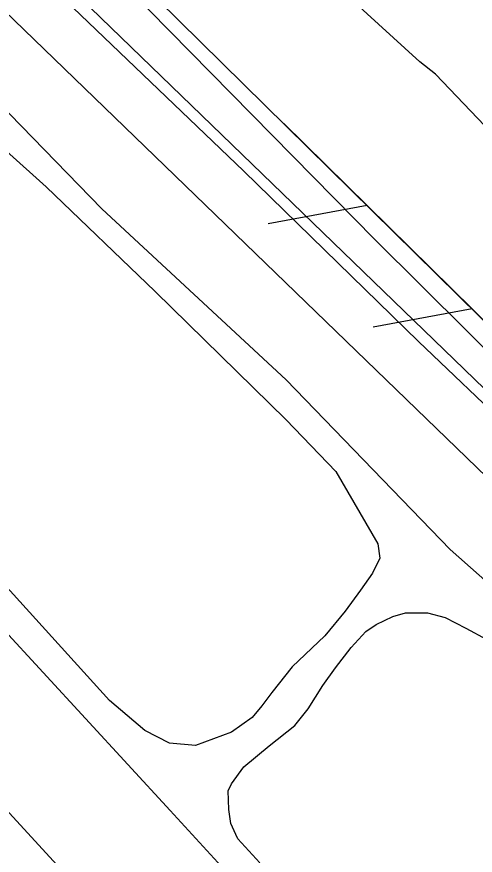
# Model space of a CAD drawing. Extents: x 3684037 to 3722149, y 433263 to 459021.
# Drawn here: x 3698415.7 to 3698638.1, y 454439.4 to 454846 of the extents above; entities that cross this region are included whole.
import ezdxf

# ---------------------------------------------------------------- set-up
doc = ezdxf.new("R2010")
doc.units = 0
for name, color, linetype in [('V-FLOD-BASE', 7, 'Continuous'), ('V-GRID-MAJR', 7, 'Continuous'), ('V-LEVE-TOET', 7, 'Continuous'), ('V-RAIL-TRAK', 7, 'Continuous'), ('V-RIVR-EDGE', 7, 'Continuous'), ('V-ROAD-CNTR', 7, 'Continuous'), ('V-RRAP-FSHR', 7, 'Continuous'), ('V-SITE-VEGE', 7, 'Continuous'), ('V-SURV-LINE', 7, 'Continuous'), ('V-UTIL-IDEN', 7, 'Continuous')]:
    doc.layers.add(name, color=color, linetype=linetype)

msp = doc.modelspace()

# ---------------------------------------------------------------- linework, layer by layer
at = {"layer": 'V-FLOD-BASE'}
msp.add_lwpolyline([(3699813.191, 453530.586), (3699797.696, 453544.476), (3699699.537, 453640.15), (3699575.66, 453759.675), (3699475.664, 453855.874), (3699365.697, 453961.77), (3699254.1550000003, 454067.402), (3699107.4420000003, 454209.207), (3698993.799, 454319.03500000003), (3698854.436, 454453.76300000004), (3698746.828, 454558.612), (3698610.616, 454688.621), (3698525.843, 454771.191), (3698405.115, 454886.784), (3698307.741, 454984.293), (3698202.498, 455083.898), (3698068.907, 455216.006)], dxfattribs=at)
at = {"layer": 'V-GRID-MAJR'}
msp.add_spline([(3698844.6580000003, 438800.61600000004), (3698775.0530000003, 444857.971), (3698705.414, 450918.412), (3698635.774, 456978.859), (3698635.739, 456981.935)], degree=3, dxfattribs=at)
at = {"layer": 'V-LEVE-TOET'}
for points in [[(3697153.7260000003, 456136.93200000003), (3697270.257, 456020.811), (3697387.048, 455908.36100000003), (3697556.33, 455748.73600000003), (3697699.3680000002, 455608.499), (3697867.866, 455442.052), (3697972.06, 455342.71), (3698161.289, 455161.06200000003), (3698333.194, 454999.338), (3698450.251, 454879.54600000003), (3698589.3570000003, 454737.99700000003), (3698747.094, 454581.509), (3698917.429, 454417.423), (3699101.147, 454240.23), (3699306.647, 454041.808), (3699494.039, 453863.568), (3699694.026, 453672.748), (3699815.278, 453558.992)], [(3699774.044, 453485.145), (3699772.309, 453487.09500000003), (3699767.322, 453491.55100000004), (3699761.022, 453498.629), (3699756.562, 453502.561), (3699748.4250000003, 453508.851), (3699721.92, 453531.91500000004), (3699607.752, 453640.43), (3699498.311, 453742.13), (3699371.804, 453870.31), (3699265.5130000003, 453971.488), (3699115.909, 454124.832), (3699020.904, 454211.067), (3698921.1720000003, 454302.805), (3698834.3000000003, 454386.945), (3698713.304, 454510.407), (3698625.912, 454587.727), (3698546.384, 454670.036), (3698456.8910000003, 454752.863), (3698339.8310000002, 454873.443), (3698206.508, 454995.586), (3698116.747, 455087.592)]]:
    msp.add_lwpolyline(points, dxfattribs=at)
at = {"layer": 'V-RAIL-TRAK'}
msp.add_lwpolyline([(3698031.142, 454959.789), (3698197.7430000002, 454778.934), (3698408.06, 454550.283), (3698490.042, 454461.07), (3698552.412, 454393.2), (3698738.1550000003, 454189.868), (3698937.608, 453973.62), (3699097.223, 453799.482), (3699226.052, 453660.485), (3699363.936, 453508.826), (3699532.861, 453327.713), (3699584.864, 453270.75), (3699695.839, 453149.185), (3699885.9790000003, 452943.01300000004), (3700041.197, 452773.526), (3700202.362, 452599.13300000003), (3700401.2970000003, 452383.659), (3700605.665, 452160.951)], dxfattribs=at)
at = {"layer": 'V-RIVR-EDGE'}
msp.add_spline([(3696491.0066779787, 456956.9782063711), (3696499.4553224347, 456945.34199248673), (3696522.4302687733, 456915.3618167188), (3696551.057358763, 456881.7283366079), (3696592.6032057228, 456839.5711462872), (3696607.93216852, 456824.5715595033), (3696661.559041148, 456762.16600619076), (3696696.2616399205, 456732.5612011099), (3696736.594384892, 456690.40701044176), (3696782.990640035, 456647.42908685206), (3696798.7219703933, 456631.6197655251), (3696862.8763919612, 456574.8493578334), (3696899.5948280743, 456542.81334935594), (3696931.075486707, 456518.47331862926), (3696942.360776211, 456503.48373068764), (3696952.4489618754, 456494.96701966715), (3696962.1357798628, 456487.66441051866), (3696987.164559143, 456470.6189898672), (3697014.6145429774, 456451.545733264), (3697061.0397947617, 456420.29446222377), (3697092.51945351, 456395.55006416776), (3697134.0832983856, 456360.6714857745), (3697166.7750592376, 456335.519720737), (3697185.733329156, 456316.4674617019), (3697201.4586602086, 456298.23193639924), (3697211.533847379, 456284.4584500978), (3697233.704058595, 456256.0977434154), (3697255.8822688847, 456230.97197536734), (3697279.2685817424, 456203.8213710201), (3697316.3743871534, 456164.9101180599), (3697353.4751931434, 456123.97702845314), (3697376.86850519, 456099.65699541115), (3697406.3293269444, 456076.1306987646), (3697430.1420045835, 456057.8751757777), (3697450.3283747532, 456044.8854270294), (3697520.1299405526, 455982.43987834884), (3697544.344985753, 455963.3746208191), (3697581.899153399, 455942.25453046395), (3697614.612911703, 455925.99884667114), (3697632.779444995, 455913.8228320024), (3697662.244266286, 455891.9140046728), (3697710.2559909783, 455848.12334688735), (3697757.449982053, 455800.69538290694), (3697792.142581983, 455767.04690453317), (3697833.29506034, 455729.3387547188), (3697868.395027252, 455696.90237844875), (3697895.83401236, 455673.381081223), (3697933.746552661, 455633.6590938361), (3697972.883193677, 455598.38214741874), (3698039.4588198, 455539.58390377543), (3698090.2921168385, 455492.14694083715), (3698135.875637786, 455447.553547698), (3698177.0201170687, 455406.6104592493), (3698217.7442308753, 455359.1984934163), (3698254.447668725, 455321.09697499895), (3698281.4702878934, 455292.72426970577), (3698316.178885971, 455265.5456686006), (3698357.3633606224, 455240.777273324), (3698381.983773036, 455222.11538323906), (3698407.7962898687, 455194.9587795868), (3698430.7672366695, 455163.3611345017), (3698450.9326092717, 455141.8796718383), (3698487.6610442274, 455113.8873366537), (3698517.5282330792, 455091.1687747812), (3698534.0722976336, 455076.97492300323), (3698556.2445086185, 455049.42295097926), (3698582.455393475, 455019.83914346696), (3698614.723789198, 454987.00539905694), (3698657.084370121, 454947.27241294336), (3698691.372602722, 454913.62493445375), (3698717.995853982, 454887.2750656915), (3698807.162056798, 454806.5849927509), (3698837.4136152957, 454775.7780844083), (3698881.4006644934, 454739.68040472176), (3698910.451119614, 454713.7289039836), (3698949.181393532, 454677.64422279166), (3698989.1137707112, 454637.1085013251), (3699039.143332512, 454591.69537480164), (3699066.5693191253, 454562.917302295), (3699088.766527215, 454545.4745135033), (3699187.2341784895, 454465.1658105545), (3699228.3926561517, 454429.8838647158), (3699268.3360320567, 454393.79618387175), (3699300.603427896, 454360.55807213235), (3699328.8351495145, 454330.56489786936), (3699382.5040172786, 454285.142772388), (3699427.287802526, 454244.19068498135), (3699474.48879279, 454199.59329230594), (3699500.2963102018, 454170.41485200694), (3699532.5687054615, 454139.1985769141), (3699563.239629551, 454114.45617862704), (3699588.663777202, 454093.7704521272), (3699608.428782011, 454073.9074586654), (3699636.654504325, 454041.4880804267), (3699659.2350821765, 454015.55257783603), (3699675.77214754, 453998.528154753), (3699726.9888143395, 453942.59847801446), (3699768.9330293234, 453898.0140838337), (3699807.6453053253, 453854.6507907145), (3699829.4391459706, 453837.6133691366), (3699865.7672131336, 453811.2395031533), (3699885.1338499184, 453793.8037135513), (3699924.6848571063, 453762.56944054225), (3699939.62745049, 453754.8494655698), (3699950.948735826, 453754.4171014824), (3699975.596145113, 453746.67312928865), (3700001.8420259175, 453731.24217830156), (3700023.635866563, 453714.20475672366), (3700032.9033189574, 453700.8376375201), (3700036.1082610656, 453688.6986185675), (3700042.150773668, 453679.3831717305), (3700052.6343277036, 453667.2261548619), (3700065.938454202, 453651.0184655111), (3700072.3773350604, 453638.4670801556), (3700079.629949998, 453627.93553167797), (3700095.3492817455, 453607.27380239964), (3700141.3091732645, 453551.3571241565), (3700161.453548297, 453521.3839475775), (3700185.6415966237, 453491.4007721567), (3700219.917830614, 453452.90088571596), (3700237.248632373, 453429.80895292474), (3700255.39016856, 453407.52375502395), (3700340.916065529, 453326.4383137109), (3700393.3708314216, 453280.6148205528), (3700435.7384115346, 453243.7124057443), (3700480.938562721, 453207.6117264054), (3700509.197281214, 453188.53647003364), (3700535.03679492, 453172.29778427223), (3700559.2598391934, 453156.4674653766), (3700600.4423140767, 453130.8903354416), (3700613.7624387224, 453121.1525233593), (3700623.455256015, 453116.2761181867), (3700639.1865863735, 453100.46679686), (3700647.6543030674, 453090.74098338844), (3700674.707918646, 453074.9036653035), (3700691.2519831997, 453060.70981352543), (3700727.5790504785, 453033.93158021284), (3700758.2489746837, 453008.7848145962), (3700801.439287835, 452977.5415426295), (3700837.365987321, 452952.38177851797), (3700871.669218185, 452924.799809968), (3700903.9536120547, 452898.43594282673), (3700927.768289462, 452880.9891544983), (3700958.443213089, 452857.86422552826), (3701015.3360207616, 452807.98606035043), (3701048.4261496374, 452780.40709145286), (3701075.4757656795, 452762.9523040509), (3701104.946586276, 452743.4696806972), (3701127.1557929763, 452730.87929985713), (3701156.6316129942, 452713.41851315), (3701182.871494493, 452695.56135818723), (3701204.6743340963, 452682.16324257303), (3701235.3672556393, 452666.31692552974), (3701255.5556255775, 452654.1359114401), (3701285.8311812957, 452633.033819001), (3701312.859799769, 452607.08731768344), (3701321.333515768, 452599.7877081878), (3701332.231435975, 452591.673364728), (3701350.392969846, 452577.47551341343), (3701370.5693411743, 452560.4420913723), (3701389.1312428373, 452544.6257708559), (3701408.9142455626, 452532.0413893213), (3701434.3563911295, 452518.634274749), (3701456.1762287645, 452512.1104037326), (3701467.0801482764, 452506.42226424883), (3701486.0474171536, 452491.0093111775), (3701499.7739088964, 452482.0792338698), (3701518.7451773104, 452468.2837501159), (3701537.71544584, 452454.0838990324), (3701554.2585105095, 452439.48567992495), (3701575.2446163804, 452422.8546254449), (3701592.1970478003, 452410.2772430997), (3701622.4676040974, 452387.15331401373), (3701647.0880165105, 452368.4914239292), (3701696.317842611, 452326.71960313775), (3701727.7935018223, 452300.357735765), (3701754.024384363, 452278.86127483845), (3701780.661634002, 452258.17254868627), (3701815.378231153, 452234.2288862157), (3701863.8053219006, 452194.88526916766), (3701890.44757096, 452176.218379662), (3701916.696451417, 452162.0005306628), (3701938.8906598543, 452143.34463988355), (3701962.310968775, 452129.94252473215), (3701986.9333809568, 452112.0893693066), (3702011.9511615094, 452090.59590803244), (3702032.9382672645, 452074.3692208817), (3702051.095801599, 452058.5539002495), (3702109.1967118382, 452006.6508987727), (3702158.0431681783, 451973.371791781), (3702192.7467668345, 451944.17135402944), (3702212.10640443, 451923.9049931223), (3702228.247101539, 451910.1165085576), (3702239.5593879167, 451906.04483850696), (3702258.9380233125, 451893.4614568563), (3702276.687190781, 451876.0296667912), (3702294.847724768, 451861.42744814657), (3702325.5246481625, 451839.1112538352), (3702353.7743676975, 451816.39669149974), (3702388.483965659, 451789.6224577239), (3702409.064704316, 451772.5880357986), (3702442.5552009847, 451743.3905976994), (3702493.39949675, 451700.4016753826), (3702516.7968083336, 451677.69911165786), (3702543.8364255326, 451656.2006509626), (3702589.0475754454, 451624.5480122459), (3702615.684825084, 451603.85928609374), (3702648.3745861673, 451577.8987863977), (3702681.062347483, 451551.12955204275), (3702714.149476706, 451522.33748115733), (3702744.8174011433, 451496.3819808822), (3702761.7588338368, 451479.35655791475), (3702791.6060250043, 451448.55064945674), (3702806.5166220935, 451427.89091994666), (3702821.8335862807, 451408.0389252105), (3702843.21206087, 451386.5544628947), (3702872.263515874, 451361.0073294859), (3702910.596421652, 451327.7542194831), (3702933.1799991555, 451303.03181888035), (3702957.778414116, 451275.47384755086), (3702989.2290762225, 451239.0027969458), (3703050.153558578, 451184.26222497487), (3703086.0452621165, 451144.94960433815), (3703114.6773515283, 451113.3379608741), (3703144.518543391, 451080.1058484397), (3703160.6482417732, 451061.86932325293), (3703177.999041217, 451046.86473704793), (3703202.5984560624, 451019.7111330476), (3703240.509996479, 450979.5847783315), (3703264.7150428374, 450956.4758475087), (3703289.7208247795, 450930.1299782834), (3703316.7444438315, 450902.16164031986), (3703339.7353883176, 450878.65134182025), (3703374.4159896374, 450840.15045549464), (3703418.3640433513, 450788.2824499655), (3703459.0831577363, 450738.84864748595), (3703496.187963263, 450699.53302719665), (3703592.575784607, 450595.7760185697), (3703613.158523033, 450579.5503313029), (3703630.899691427, 450558.88360260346), (3703650.2393313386, 450530.52989511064), (3703671.586809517, 450496.5100455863), (3703693.352653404, 450468.15033878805), (3703725.2106824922, 450432.8913902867), (3703758.289812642, 450400.86438076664), (3703788.550370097, 450373.69677838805), (3703807.1002731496, 450353.02804992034), (3703820.4073993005, 450338.03346255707), (3703842.9809779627, 450309.2673886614), (3703868.3731293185, 450275.64190762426), (3703879.2420528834, 450255.8009116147), (3703887.6787731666, 450233.5397109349), (3703893.7202858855, 450223.8198967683), (3703916.28986501, 450193.4363535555), (3703936.039871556, 450167.5078501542), (3703950.9524684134, 450147.6568553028), (3704020.6940411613, 450060.94926686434), (3704036.820739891, 450041.49963968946), (3704044.070355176, 450029.75498922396), (3704061.808523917, 450007.87515853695), (3704081.1651618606, 449986.39569564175), (3704102.92200679, 449954.39668287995), (3704113.3945620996, 449937.79162538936), (3704138.3803463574, 449903.35840957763), (3704157.732984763, 449880.2614773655), (3704175.4551553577, 449851.91176940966), (3704189.1496508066, 449830.04193756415), (3704204.878981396, 449813.42388157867), (3704221.8114151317, 449792.75915264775), (3704273.774823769, 449711.7567017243), (3704281.4058090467, 449690.7106028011), (3704297.1151419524, 449666.00520022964), (3704324.09976552, 449622.26653642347), (3704340.627831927, 449601.60280737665), (3704382.924420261, 449535.9903121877), (3704402.6664277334, 449506.826870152), (3704415.9505565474, 449482.5318342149), (3704431.6638889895, 449459.4439009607), (3704449.4010578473, 449437.1597029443), (3704471.9796359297, 449410.4154656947), (3704491.3402734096, 449390.5534721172), (3704521.1754659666, 449354.89515570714), (3704545.7648819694, 449323.6978784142), (3704553.8142329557, 449308.3119222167), (3704563.0746861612, 449292.1142317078), (3704576.7711813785, 449271.05313452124), (3704594.8967194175, 449242.2980593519), (3704618.6604027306, 449204.22853722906), (3704654.934476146, 449156.0188354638), (3704685.1530384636, 449111.86780525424), (3704709.720457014, 449071.77444671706), (3704733.889507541, 449034.1082920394), (3704765.7155403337, 448985.9095890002), (3704789.8765917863, 448945.00849568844), (3704815.2567445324, 448906.53060670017), (3704829.3476082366, 448881.4248363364), (3704849.8933509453, 448850.23755788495), (3704868.8256238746, 448820.6717482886), (3704884.953322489, 448801.6264884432), (3704901.0770215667, 448780.96375928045), (3704913.9707814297, 448762.33086583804), (3704925.642440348, 448740.0616660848), (3704932.4836887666, 448726.70054618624), (3704949.8014920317, 448698.35183811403), (3704967.554659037, 448682.53751736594), (3704988.148396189, 448670.75987072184), (3705014.802643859, 448656.9453891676), (3705046.3013004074, 448639.88397036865), (3705064.055467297, 448624.4740169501), (3705092.2811896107, 448592.0546387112), (3705105.1749494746, 448573.4217452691), (3705120.492913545, 448553.97411786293), (3705145.891064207, 448522.77484080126), (3705180.1662983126, 448483.87058703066), (3705197.4961001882, 448460.3742869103), (3705228.523397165, 448416.22125693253), (3705268.8351445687, 448365.5753523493), (3705295.835766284, 448328.3065658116), (3705331.703472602, 448279.2891292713), (3705359.5048299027, 448238.78340433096), (3705380.039573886, 448203.148085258), (3705402.1547914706, 448152.54717546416), (3705422.2481724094, 448101.95126509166), (3705439.5479777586, 448066.3239450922), (3705459.2609885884, 448025.4338505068)], degree=3, dxfattribs=at)
at = {"layer": 'V-ROAD-CNTR'}
msp.add_lwpolyline([(3697995.5759699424, 454914.08614589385), (3699516.249928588, 453256.130461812)], dxfattribs=at)
at = {"layer": 'V-RRAP-FSHR'}
for p, q in [((3698585.599, 454754.506), (3698537.578, 454745.654)), ((3698585.599, 454754.506), (3698537.578, 454745.654)), ((3698636.524, 454704.36600000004), (3698588.502, 454695.514)), ((3698636.524, 454704.36600000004), (3698588.502, 454695.514))]:
    msp.add_line(p, q, dxfattribs=at)
for points in [[(3699608.3170000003, 453764.995), (3698942.278, 454403.322), (3698483.9590000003, 454854.581), (3697848.523, 455462.13), (3697274.6580000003, 456019.231), (3697081.8850000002, 456207.848), (3696992.112, 456256.909), (3696884.222, 456309.716), (3696557.723, 456473.70900000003), (3696268.8170000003, 456627.641), (3696096.682, 456755.282), (3695962.897, 456869.308), (3695886.309, 456949.809)], [(3698636.733, 454704.161), (3698585.808, 454754.30100000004), (3698545.1890000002, 454794.294)], [(3698687.657, 454654.021), (3698636.7320000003, 454704.161)]]:
    msp.add_lwpolyline(points, dxfattribs=at)
at = {"layer": 'V-SITE-VEGE'}
for points in [[(3698938.599, 454492.347), (3698853.717, 454587.719), (3698766.768, 454675.07), (3698700.787, 454732.438), (3698618.754, 454818.243), (3698611.251, 454824.18700000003), (3698499.987, 454925.74700000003), (3698437.365, 454985.184), (3698429.603, 454993.454), (3698423.65, 455002.50200000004), (3698423.386, 455010.52), (3698425.7060000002, 455022.417), (3698431.389, 455031.471), (3698441.471, 455036.908), (3698450.003, 455038.469), (3698461.126, 455035.37), (3698475.3540000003, 455027.621), (3698608.109, 454884.955), (3698769.3170000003, 454731.189), (3698889.643, 454615.928), (3698962.106, 454532.70300000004)], [(3698288.603, 454890.694), (3698429.949, 454763.515), (3698482.859, 454712.74700000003), (3698546.4050000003, 454650.57800000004), (3698570.526, 454625.451), (3698590.767, 454590.471), (3698591.809, 454583.473), (3698588.184, 454576.213), (3698582.486, 454567.914), (3698574.9760000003, 454557.80100000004), (3698565.134, 454545.87200000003), (3698549.3310000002, 454530.827), (3698539.491, 454518.379), (3698534.569, 454511.898), (3698529.9080000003, 454506.192), (3698519.8030000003, 454499.186), (3698502.44, 454492.695), (3698489.739, 454493.724), (3698477.811, 454499.939), (3698460.696, 454514.441), (3698325.2970000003, 454663.656), (3698208.059, 454784.88800000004), (3698084.849, 454922.446)], [(3698533.58, 454435.691), (3698522.9450000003, 454447.349), (3698521.909, 454449.423), (3698519.572, 454454.863), (3698518.531, 454461.603), (3698518.2630000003, 454470.673), (3698519.8200000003, 454474.044), (3698525.775, 454482.34500000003), (3698538.211, 454492.46), (3698550.646, 454502.317), (3698557.122, 454510.355), (3698564.112, 454521.765), (3698570.327, 454530.32300000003), (3698577.8370000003, 454540.178), (3698585.094, 454547.95900000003), (3698590.015, 454551.332), (3698598.045, 454555.223), (3698604.265, 454557.04600000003), (3698614.894, 454557.05), (3698623.448, 454554.721), (3698633.562, 454549.54600000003), (3698643.6720000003, 454544.108)]]:
    msp.add_lwpolyline(points, dxfattribs=at)
at = {"layer": 'V-SURV-LINE'}
for points in [[(3698083.7493973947, 455205.7904061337), (3699196.3770869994, 454130.25115103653)], [(3699175.534487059, 454108.67370556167), (3698062.907031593, 455184.21273432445)]]:
    msp.add_lwpolyline(points, dxfattribs=at)
at = {"layer": 'V-UTIL-IDEN'}
for points in [[(3699608.3170000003, 453764.995), (3698942.278, 454403.322), (3698483.9590000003, 454854.581), (3697848.523, 455462.13), (3697274.6580000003, 456019.231), (3697081.8850000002, 456207.848), (3696992.112, 456256.909), (3696884.222, 456309.716), (3696557.723, 456473.70900000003), (3696268.8170000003, 456627.641), (3696096.682, 456755.282), (3695962.897, 456869.308), (3695886.309, 456949.809)], [(3698636.733, 454704.161), (3698585.808, 454754.30100000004), (3698545.1890000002, 454794.294)], [(3698687.657, 454654.021), (3698636.7320000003, 454704.161)]]:
    msp.add_lwpolyline(points, dxfattribs=at)

doc.saveas('drawing.dxf')
